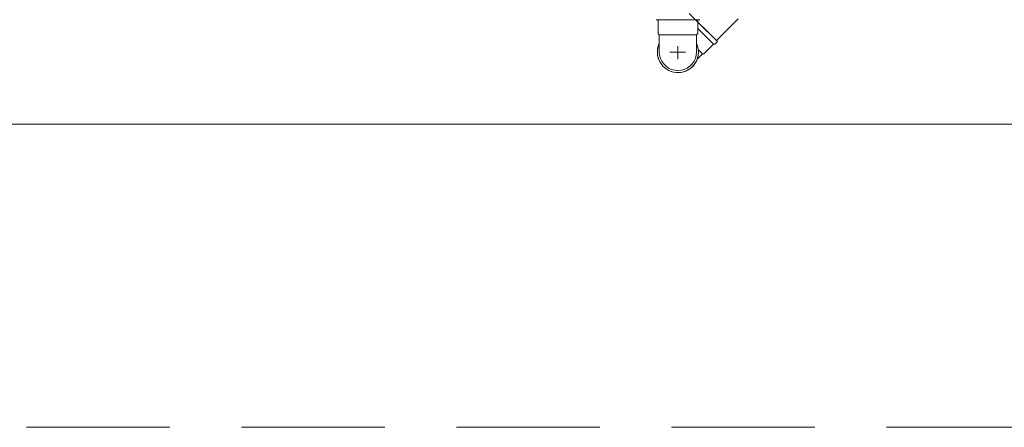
# Model space of a CAD drawing. Header units: millimetres. Extents: x 321 to 585, y -277 to 9.
# Tile 665 of 1056: x 347.884 to 350.065, y -39.845 to -38.942. Entities that reach past the tile are written whole.
import ezdxf

# ---------------------------------------------------------------- set-up
doc = ezdxf.new("R2010")
doc.units = ezdxf.units.MM
doc.header["$MEASUREMENT"] = 0
doc.linetypes.add('HIDDEN2', pattern=[0.47625, 0.3175, -0.15875])
for name, color, linetype, lineweight in [('DI-Detalhes', 5, 'HIDDEN2', 9), ('IFC-Viga-Contorno', 66, 'Continuous', 5), ('Simbolos', 5, 'Continuous', 20), ('Simbolos_int', 2, 'Continuous', 15)]:
    doc.layers.add(name, color=color, linetype=linetype, lineweight=lineweight)

msp = doc.modelspace()

# ---------------------------------------------------------------- linework, layer by layer
at = {"layer": 'DI-Detalhes'}
msp.add_lwpolyline([(342.9614, -34.0995), (350.5979, -34.0995), (350.5979, -39.845), (342.9614, -39.845), (342.9614, -34.0995)], dxfattribs=at)
at = {"layer": 'IFC-Viga-Contorno', "color": 7, "lineweight": 5}
msp.add_line((344.7111, -39.1732), (356.7037, -39.1732), dxfattribs=at)
msp.add_line((344.7111, -39.1732), (356.7037, -39.1732), dxfattribs=at)
at = {"layer": 'Simbolos'}
for p, q in [((349.4275, -38.9883), (349.3675, -38.9283)), ((349.2941, -38.9419), (349.2964, -38.9421)), ((349.2982, -38.9441), (349.2982, -38.9725)), ((349.3864, -38.9441), (349.3864, -38.9725)), ((349.4297, -38.9906), (349.3864, -38.9473)), ((349.3906, -38.9419), (349.3883, -38.9421)), ((349.4275, -38.9883), (349.4755, -38.9402)), ((349.2982, -38.9725), (349.3011, -38.9754)), ((349.3011, -38.9939), (349.3011, -38.9754)), ((349.3864, -38.9725), (349.3835, -38.9754)), ((349.3835, -38.9939), (349.3835, -38.9754)), ((349.3011, -39.0135), (349.3011, -38.9939)), ((349.3835, -39.0135), (349.3835, -38.9939)), ((349.4212, -38.9962), (349.4, -39.0174)), ((349.4241, -38.9962), (349.4212, -38.9962)), ((349.4297, -38.9906), (349.4241, -38.9962)), ((349.3853, -39.0288), (349.3966, -39.0174)), ((349.4, -39.0174), (349.3966, -39.0174))]:
    msp.add_line(p, q, dxfattribs=at)
for points in [[(349.2982, -38.9441), (349.2982, -38.9438), (349.2981, -38.9434), (349.298, -38.9431), (349.2978, -38.9429), (349.2976, -38.9426), (349.2973, -38.9424), (349.297, -38.9423), (349.2967, -38.9422), (349.2964, -38.9421)], [(349.3882, -38.9421), (349.3879, -38.9422), (349.3876, -38.9423), (349.3873, -38.9424), (349.3871, -38.9426), (349.3868, -38.9429), (349.3867, -38.9431), (349.3865, -38.9434), (349.3864, -38.9438), (349.3864, -38.9441)], [(349.3011, -39.0135), (349.3018, -39.0206), (349.3036, -39.0276), (349.3067, -39.0341), (349.3108, -39.0399), (349.3159, -39.045), (349.3217, -39.0491), (349.3282, -39.0522), (349.3352, -39.054), (349.3423, -39.0546), (349.3495, -39.054), (349.3564, -39.0522), (349.3629, -39.0491), (349.3688, -39.045), (349.3739, -39.0399), (349.378, -39.0341), (349.381, -39.0276), (349.3829, -39.0206), (349.3835, -39.0135)]]:
    msp.add_lwpolyline(points, dxfattribs=at)
at = {"layer": 'Simbolos_int'}
for p, q in [((349.2982, -38.9423), (349.3864, -38.9423)), ((349.3011, -38.9754), (349.3835, -38.9754)), ((349.4212, -38.9962), (349.3864, -38.9614)), ((349.3423, -39.0295), (349.3423, -39.0006)), ((349.3589, -39.0135), (349.3246, -39.0135)), ((349.3966, -39.0174), (349.3877, -39.0085))]:
    msp.add_line(p, q, dxfattribs=at)
for points in [[(349.3011, -38.9939), (349.2987, -39.0003), (349.2972, -39.0069), (349.2967, -39.0137), (349.2973, -39.0205), (349.2988, -39.0271), (349.3013, -39.0334), (349.3047, -39.0393), (349.309, -39.0446), (349.314, -39.0492), (349.3196, -39.053), (349.3257, -39.0559), (349.3322, -39.0579), (349.3389, -39.0589), (349.3457, -39.0589), (349.3524, -39.0579), (349.3589, -39.0559), (349.3651, -39.053), (349.3707, -39.0492), (349.3757, -39.0446), (349.3799, -39.0393), (349.3833, -39.0334), (349.3858, -39.0271), (349.3874, -39.0205), (349.3879, -39.0137), (349.3874, -39.0069), (349.386, -39.0003), (349.3835, -38.9939)], [(349.3011, -38.9939), (349.2991, -38.999), (349.2977, -39.0043), (349.2969, -39.0097), (349.2967, -39.0152), (349.2973, -39.0206), (349.2985, -39.026), (349.3003, -39.0311), (349.3027, -39.036), (349.3057, -39.0406), (349.3092, -39.0448), (349.3132, -39.0486), (349.3176, -39.0518), (349.3224, -39.0545), (349.3274, -39.0566), (349.3327, -39.058), (349.3381, -39.0589), (349.3436, -39.0591), (349.349, -39.0586), (349.3544, -39.0574), (349.3596, -39.0557), (349.3645, -39.0533), (349.3691, -39.0504), (349.3733, -39.0469), (349.3771, -39.0429), (349.3804, -39.0386), (349.3831, -39.0338), (349.3853, -39.0288)]]:
    msp.add_lwpolyline(points, dxfattribs=at)

doc.saveas('drawing.dxf')
